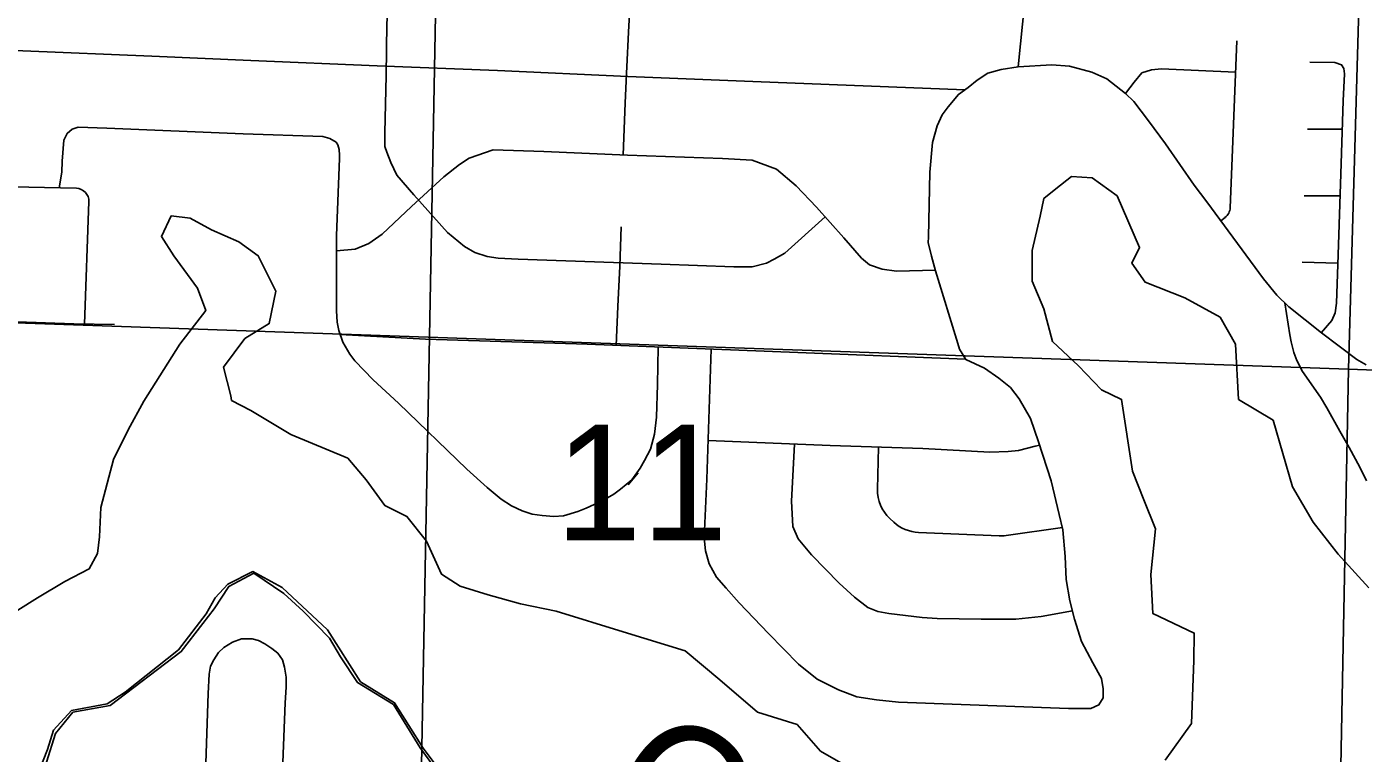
# Model space of a CAD drawing. Extents: x 1219626 to 1426462, y 456797 to 752399.
# Drawn here: x 1297287 to 1302480, y 526369 to 529194 of the extents above; entities that cross this region are included whole.
import ezdxf

# ---------------------------------------------------------------- set-up
doc = ezdxf.new("R2010")
doc.units = 0
for name, color, linetype in [('Cities Incorporated Area', 7, 'Continuous'), ('City Streets', 7, 'Continuous'), ('Lakes and Ponds', 7, 'Continuous'), ('Local Roads Paved', 7, 'Continuous'), ('Narrow River Creek and Branch and Slough Text', 7, 'Continuous'), ('Quad Borders', 7, 'Continuous'), ('Section Lines', 7, 'Continuous'), ('Section Numbers', 7, 'Continuous')]:
    doc.layers.add(name, color=color, linetype=linetype)

msp = doc.modelspace()

# ---------------------------------------------------------------- linework, layer by layer
at = {"layer": 'Cities Incorporated Area'}
msp.add_lwpolyline([(1298881.7, 526299.4), (1298815.7, 526391), (1298711.8, 526558.7), (1298572.7, 526644.2), (1298505.7, 526744.8), (1298463.8, 526816.9), (1298361.5, 526922.5), (1298286.1, 526991.2), (1298168.8, 527070.1), (1298071.6, 527018.1), (1298014.7, 526930.9), (1297971.1, 526873.9), (1297887.3, 526764.9), (1297611.5, 526554.6), (1297466.6, 526528.9), (1297398.8, 526446.4), (1297363.9, 526334.5)], dxfattribs=at)
at = {"layer": 'City Streets'}
msp.add_lwpolyline([(1298276.1, 526167.1), (1298290.9, 526565.9), (1298295.2, 526626.6), (1298294.3, 526665.6), (1298288.3, 526703.7), (1298280.5, 526732.3), (1298262.3, 526758.3), (1298238.9, 526777.4), (1298212, 526795.6), (1298187.7, 526807.7), (1298163.4, 526813.8), (1298121, 526813.8), (1298086.3, 526801.7), (1298053.3, 526780.9), (1298031.7, 526760.9), (1298013.5, 526732.3), (1298001.3, 526708), (1297995.3, 526677.7), (1297991.8, 526602.3), (1297973.6, 526058.7)], dxfattribs=at)
at = {"layer": 'Lakes and Ponds'}
for points in [[(1302501.6, 527012.1), (1302381.7, 527143.2), (1302284.5, 527267.6), (1302205.2, 527404.8), (1302166.8, 527534.7), (1302129.9, 527664.5), (1301994.5, 527745.6), (1301983.2, 527959.9), (1301923.7, 528065), (1301787.1, 528140.5), (1301632.3, 528201.7), (1301580, 528274.9), (1301610.4, 528335.7), (1301523.3, 528536.8), (1301425.9, 528607.2), (1301345.6, 528611.5), (1301284.9, 528563.7), (1301239.3, 528526.8), (1301224.1, 528457.3), (1301193.7, 528324.9), (1301193.7, 528205.4), (1301239.3, 528096.9), (1301271.8, 527970.9), (1301373.8, 527875.4), (1301462.8, 527782), (1301541, 527745.1), (1301582.8, 527466.3), (1301627.4, 527354.3), (1301672, 527242.3), (1301653.8, 527064.8), (1301662.5, 526912.8), (1301823.1, 526836.8), (1301820.9, 526730.4), (1301812.2, 526485.6), (1301710.2, 526342.3)], [(1300495.8, 526307), (1300371.6, 526377.9), (1300280.3, 526481.8), (1300126.6, 526528.9), (1299980.3, 526655.2), (1299845.5, 526767.2), (1299604.5, 526841.8), (1299343.4, 526922.2), (1299205.7, 526950.9), (1299079.5, 526985.3), (1298970.5, 527019.8), (1298898.8, 527065.7), (1298840.1, 527193.8), (1298763.9, 527289.6), (1298677.9, 527332.6), (1298606.2, 527433.1), (1298534.4, 527516.3), (1298313, 527609.2), (1298157.3, 527702.2), (1298082.9, 527741.4), (1298080, 527758.6), (1298051.3, 527870.6), (1298134.5, 527982.5), (1298229.2, 528039.9), (1298255, 528166.2), (1298186.2, 528304), (1298111.6, 528358.5), (1298005.4, 528404.4), (1297922.2, 528450.4), (1297847.7, 528459), (1297810.4, 528378.6), (1297859.1, 528304), (1297950.9, 528177.7), (1297982.5, 528091.6), (1297882.1, 527959.5), (1297741.5, 527738.5), (1297681.3, 527626.6), (1297623.9, 527511.8), (1297575.1, 527325.2), (1297569.4, 527210.4)], [(1297569.4, 527210.4), (1297561.6, 527146.3), (1297530.1, 527086), (1297435.4, 527037.2), (1297329.3, 526974.1), (1297251.8, 526925.3)], [(1297295, 526200.1), (1297368, 526384.8), (1297391.2, 526459), (1297460.8, 526535.6), (1297599.9, 526561.1), (1297669.5, 526607.5), (1297877, 526771.9), (1297984.1, 526911.4), (1298019.7, 526974.1), (1298068.4, 527027.5), (1298165.8, 527076.2), (1298279.4, 527013.6), (1298455.7, 526848.8), (1298584.1, 526647.4), (1298716.3, 526566.2), (1298827.6, 526389.8), (1298869.4, 526331.8)]]:
    msp.add_lwpolyline(points, dxfattribs=at)
at = {"layer": 'Local Roads Paved'}
for p, q in [((1301988.6, 529139.7), (1301962.8, 528490.8)), ((1302263, 528796.3), (1302397.6, 528796.3)), ((1294492, 528633.4), (1297479.8, 528566)), ((1302250.8, 528536.2), (1302389.3, 528536.2)), ((1297528.6, 528514.2), (1297511.3, 528038.2)), ((1301942.6, 528452.5), (1301925.8, 528440.1)), ((1302242.1, 528278.4), (1302381.2, 528275.1)), ((1300596.3, 527560), (1300592.2, 527396.2)), ((1299623.6, 527412.7), (1299663.2, 527459.2)), ((1300640.3, 527282.3), (1300656, 527267.9)), ((1301091.9, 527216.2), (1301311.7, 527246.8)), ((1300751.5, 527228.1), (1301064.8, 527214.9))]:
    msp.add_line(p, q, dxfattribs=at)
for points in [[(1301307.2, 533205.1), (1301301.5, 533000), (1301297.7, 532777.6), (1301278.3, 532207.2), (1301256.1, 531626.1), (1301234.8, 531032.4), (1301234.8, 530761.6), (1301226.1, 530489), (1301221.3, 530387.5), (1301217.4, 530184.4), (1301204.8, 529818.9), (1301165.2, 529293.9), (1301139.6, 529038.7)], [(1300388.5, 528455.6), (1300232.6, 528314.4), (1300190.6, 528290.3), (1300160.6, 528274.8), (1300105.5, 528261.2), (1300033.9, 528260.3), (1299751.6, 528270.9), (1299196.6, 528291.2), (1299118.3, 528294.1), (1299075.7, 528300.9), (1299028.4, 528316.4), (1298987.7, 528339.6), (1298922, 528393.7), (1298791, 528540.2), (1298725.2, 528616.6), (1298701.1, 528665.9), (1298686.6, 528706), (1298677.9, 528728.3), (1298677.9, 528781.4), (1298684.1, 529004.3), (1298686.6, 529205.9), (1298694.6, 529336.5)], [(1299632.6, 529302), (1299626.4, 529198.7), (1299617.7, 529012), (1299612.4, 528897.5), (1299604.7, 528696.1)], [(1300931.2, 528948.7), (1300108.4, 528981.1), (1299623, 529000.4), (1299115.4, 529023.6), (1298648.9, 529042.5), (1298157.7, 529062.8), (1297773.3, 529079.2), (1297272, 529100), (1297187.4, 529103.4)], [(1302271.6, 529056.8), (1302369.2, 529055.3), (1302395.3, 529046.1), (1302404.5, 529032.1), (1302406.5, 529010.8), (1302401.1, 528905.9), (1302392, 528622.6), (1302382.3, 528307.9), (1302376, 528119.4), (1302370.7, 528082.1), (1302357.6, 528052.2), (1302316.2, 528004.5)], [(1299946.6, 527940.8), (1299929.5, 527435.5), (1299918.9, 527207.3), (1299923.7, 527156.1), (1299938.2, 527105.8), (1299966.3, 527053.6), (1300004, 527011), (1300055.2, 526954), (1300169.3, 526835.1), (1300285.3, 526716.1), (1300357.8, 526658.1), (1300441, 526615.6), (1300511.6, 526589.5), (1300588.9, 526576.9), (1300674, 526568.2), (1301334.4, 526543.1), (1301421.4, 526544), (1301452.4, 526557.6), (1301468.8, 526585.6), (1301468.8, 526619.5), (1301463, 526660.1), (1301429.2, 526721), (1301384.7, 526804.1), (1301357.6, 526891.2), (1301340.2, 526962.7), (1301325.7, 527044.9), (1301321.8, 527134.8), (1301313.1, 527238.3), (1301298.6, 527297.2), (1301266.7, 527428.7), (1301218.4, 527580.5), (1301186.5, 527671.4), (1301143, 527747.8), (1301109.1, 527791.3), (1301063.7, 527828.1), (1301007.6, 527866.8), (1300935.1, 527900.6), (1300910.9, 527940.2), (1300904.1, 527962.5), (1300818.1, 528245.8), (1300801.7, 528302.8), (1300789.1, 528356), (1300790, 528376.3), (1300795.9, 528628.7), (1300805.5, 528744.7), (1300823.9, 528809.5), (1300843.2, 528851.1), (1300867.4, 528883), (1300907, 528931.3), (1300944.8, 528958.4), (1300979.6, 528986.4), (1301021.1, 529013.5), (1301072.4, 529028), (1301139.1, 529038.6), (1301269.6, 529046.4), (1301338.3, 529040.6), (1301425.3, 529017.4), (1301483.3, 528991.3), (1301556.6, 528934.5), (1301589.7, 528978.7), (1301619.6, 529014.5), (1301656.4, 529026.1), (1301696, 529030.9), (1301983.8, 529017.3)], [(1301556.6, 528934.5), (1301588.9, 528903), (1301645.5, 528828.6), (1301711.7, 528739.6), (1301823.4, 528578.1), (1301871.8, 528513.4), (1302092.2, 528214.6), (1302143.5, 528150.8), (1302190.4, 528105.3), (1302317, 528003.8), (1302454.3, 527899.9), (1302490.6, 527880)], [(1297412.5, 528567.5), (1297423.8, 528628.2), (1297425.2, 528671.2), (1297431, 528752.9), (1297444.6, 528779.5), (1297463.4, 528795.5), (1297486.2, 528803.7), (1297597.8, 528800.3), (1298127.7, 528778.1), (1298437.1, 528766.9), (1298465.1, 528759.7), (1298488.8, 528745.7), (1298495.1, 528735.5), (1298501.4, 528716.7), (1298502.4, 528695.4), (1298502.4, 528682.3), (1298490.8, 528382.6), (1298490.8, 528089.6), (1298493.2, 528045.1), (1298499.5, 528013.7), (1298514.9, 527967.3), (1298542.5, 527920.9), (1298561.3, 527895.8), (1298633.4, 527820.8), (1298731, 527730.9), (1298997.4, 527474.7), (1299076.2, 527402.6), (1299130.8, 527357.7), (1299170.5, 527332.1), (1299211.6, 527312.2), (1299251.2, 527299.2), (1299289.4, 527293.4), (1299334.4, 527290.5), (1299372.1, 527292.4), (1299428.7, 527308.9), (1299460.6, 527322.4), (1299525.8, 527352.4), (1299567.9, 527376.5), (1299593.5, 527396.8), (1299637.5, 527433.1), (1299670.4, 527477.6), (1299687.3, 527507.5), (1299711, 527552), (1299725.5, 527609.6), (1299733.2, 527675.8), (1299737.6, 527802.9), (1299739.7, 527948.8)], [(1298490.8, 528322.5), (1298563.3, 528329.9), (1298616.5, 528351.2), (1298667.7, 528387.9), (1298781.8, 528495.2), (1298907.5, 528611.3), (1298968.4, 528658.6), (1299006.1, 528683.8), (1299098.9, 528715.7), (1299296.2, 528708.9), (1299621.1, 528695.4), (1299990.4, 528681.8), (1300105.5, 528675.1), (1300200.2, 528640.3), (1300276.6, 528575.5), (1300355.9, 528492.3), (1300461.3, 528373.4), (1300530, 528295.1), (1300560.9, 528269), (1300611.2, 528251.6), (1300666.3, 528243.8), (1300817.7, 528247.2)], [(1299576.8, 527955.2), (1299583.8, 528107), (1299591.1, 528263.2), (1299596.4, 528416)], [(1293680.7, 528195.9), (1294048.6, 528175.6), (1294379.7, 528159.1), (1294707.5, 528147), (1295075.9, 528131.6), (1295629.5, 528110.3), (1296097.9, 528091), (1296735.1, 528065.8), (1297028.1, 528055.2), (1297469.5, 528038.7), (1297627.6, 528036.8)], [(1302493, 527429), (1302466.4, 527481.7), (1302424.4, 527558.1), (1302389.1, 527621.9), (1302338.8, 527712.3), (1302313.2, 527753.4), (1302244, 527853.9), (1302221.3, 527896), (1302210.2, 527927.4), (1302200, 527969.5), (1302194.7, 527996.1), (1302174.5, 528120.7)], [(1298504.7, 527998.1), (1298835.9, 527979.9), (1299464.4, 527959.6), (1300282.4, 527927.7), (1300934.1, 527902.2)], [(1299934.6, 527586), (1300408.1, 527566), (1300768.8, 527554.4), (1301028.9, 527539.9), (1301099.5, 527542.8), (1301140.1, 527546.7), (1301204.8, 527563.1), (1301222.7, 527567.1)], [(1300270.5, 527571.9), (1300258.3, 527349.5), (1300264.1, 527250.8), (1300284.4, 527203.5), (1300336.6, 527140.6), (1300442.9, 527030.4), (1300502.9, 526976.2), (1300555.1, 526936.6), (1300593.8, 526920.2), (1300636.3, 526913.4), (1300765.9, 526897.9), (1300823.9, 526894.1), (1300995, 526891.2), (1301130.4, 526891.2), (1301228.1, 526900.8), (1301349.7, 526923.7)]]:
    msp.add_lwpolyline(points, dxfattribs=at)
for centre, radius, start, end in [((1297478.6, 528516), 50, 357.9132, 88.7087), ((1301912.9, 528492.7), 50, 306.4077, 357.7246), ((1300742.2, 527392.5), 150, 178.5603, 227.2356), ((1300757.8, 527378), 150, 227.2356, 267.5806), ((1301071.2, 527364.8), 150, 267.5806, 277.9279)]:
    msp.add_arc(centre, radius, start, end, dxfattribs=at)
at = {"layer": 'Quad Borders'}
msp.add_line((1298448.3, 506368.5), (1299295.5, 551821.8), dxfattribs=at)
at = {"layer": 'Section Lines'}
for p, q in [((1302573.1, 533126.6), (1302422.6, 527862.8)), ((1297152.1, 528046.8), (1302422.6, 527862.8)), ((1302318.9, 522521), (1302422.6, 527862.8)), ((1302422.6, 527862.8), (1307195.6, 527695.4))]:
    msp.add_line(p, q, dxfattribs=at)

# ---------------------------------------------------------------- texts
at = {"layer": 'Narrow River Creek and Branch and Slough Text'}
msp.add_text('C', height=500, rotation=325.9917, dxfattribs=at).set_placement((1299488.1, 526159.9))
at = {"layer": 'Section Numbers'}
msp.add_text('11', height=450, rotation=0.0003, dxfattribs=at).set_placement((1299340.8, 527197.4))

doc.saveas('drawing.dxf')
